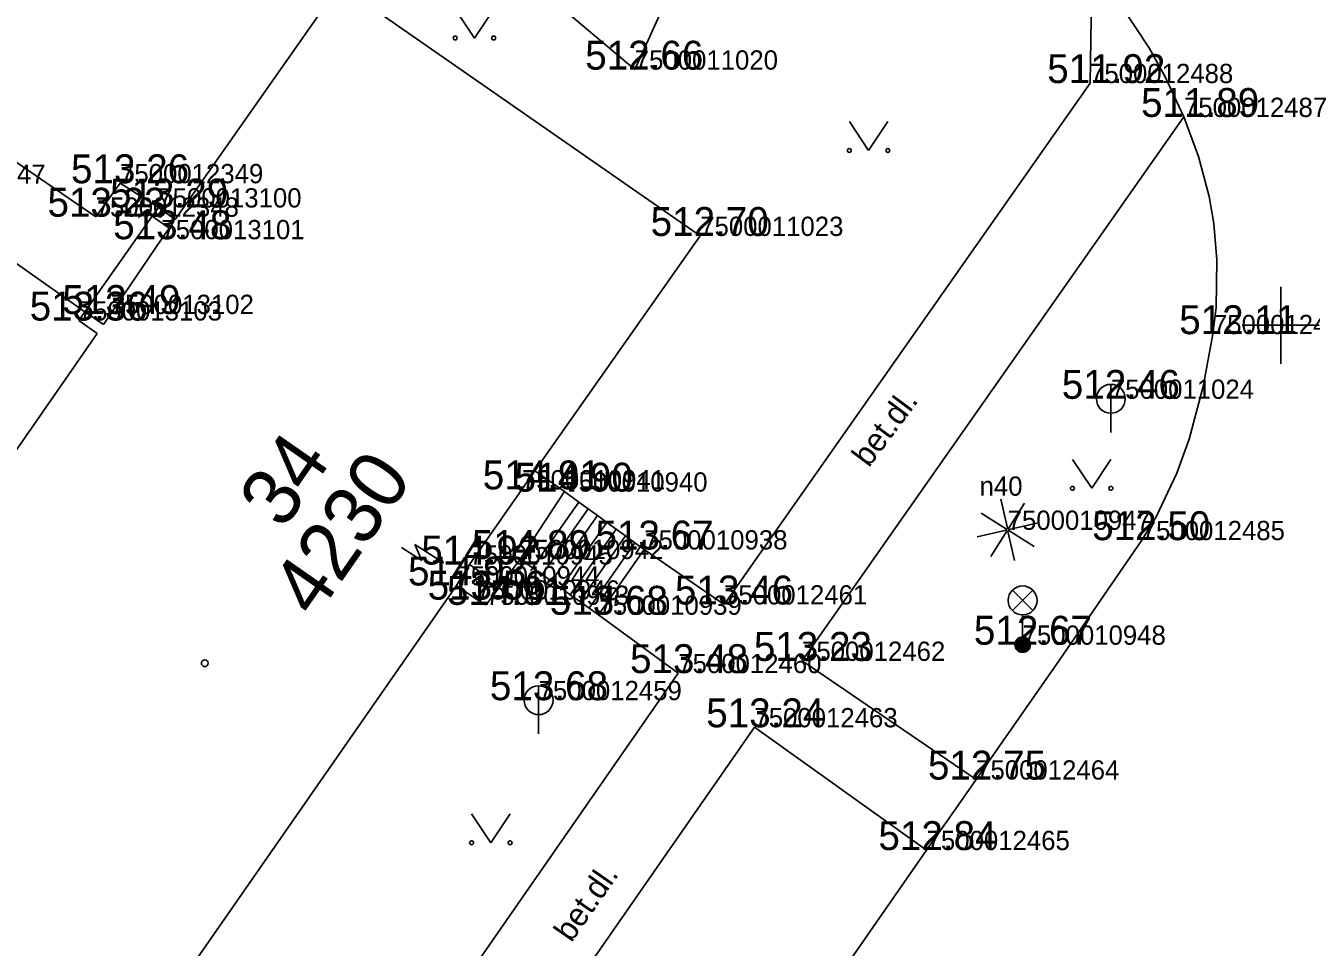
# Model space of a CAD drawing. Extents: x -669251 to -668549, y -1128351 to -1127698.
# Drawn here: x -668932.59 to -668899.21, y -1127916.15 to -1127892.22 of the extents above; entities that cross this region are included whole.
import ezdxf

# ---------------------------------------------------------------- set-up
doc = ezdxf.new("R2010")
doc.units = 0
for name, color, linetype in [('Vrstva 1', 7, 'Continuous'), ('Vrstva 10', 7, 'Continuous'), ('Vrstva 11', 7, 'Continuous'), ('Vrstva 14', 7, 'Continuous'), ('Vrstva 2', 7, 'Continuous'), ('Vrstva 22', 7, 'Continuous'), ('Vrstva 24', 7, 'Continuous'), ('Vrstva 27', 7, 'Continuous'), ('Vrstva 3', 7, 'Continuous'), ('Vrstva 33', 7, 'Continuous'), ('Vrstva 36', 7, 'Continuous'), ('Vrstva 40', 7, 'Continuous'), ('Vrstva 43', 7, 'Continuous'), ('Vrstva 44', 7, 'Continuous'), ('Vrstva 47', 7, 'Continuous'), ('Vrstva 5', 7, 'Continuous'), ('Vrstva 58', 7, 'Continuous'), ('Vrstva 6', 7, 'Continuous'), ('Vrstva 61', 7, 'Continuous')]:
    doc.layers.add(name, color=color, linetype=linetype)

msp = doc.modelspace()

# ---------------------------------------------------------------- linework, layer by layer
at = {"layer": 'Vrstva 1'}
for p, q in [((-668916.774, -1127893.365), (-668916.774, -1127893.365)), ((-668904.952, -1127893.714), (-668904.952, -1127893.714)), ((-668902.513, -1127894.594), (-668902.513, -1127894.594)), ((-668930.14, -1127896.315), (-668930.14, -1127896.315)), ((-668929.146, -1127896.944), (-668929.146, -1127896.944)), ((-668930.773, -1127897.183), (-668930.773, -1127897.183)), ((-668929.067, -1127897.768), (-668929.067, -1127897.768)), ((-668915.075, -1127897.683), (-668915.075, -1127897.683)), ((-668930.384, -1127899.709), (-668930.384, -1127899.709)), ((-668931.213, -1127899.879), (-668931.213, -1127899.879)), ((-668901.763, -1127900.232), (-668901.763, -1127900.232)), ((-668904.412, -1127901.911), (-668904.412, -1127901.911)), ((-668919.705, -1127904.262), (-668919.705, -1127904.262)), ((-668918.603, -1127904.32), (-668918.603, -1127904.32)), ((-668907.091, -1127905.313), (-668907.091, -1127905.313)), ((-668916.528, -1127905.823), (-668916.528, -1127905.823)), ((-668903.61, -1127905.58), (-668903.61, -1127905.58)), ((-668919.751, -1127906.071), (-668919.751, -1127906.071)), ((-668921.064, -1127906.213), (-668921.064, -1127906.213)), ((-668921.408, -1127906.757), (-668921.408, -1127906.757)), ((-668920.879, -1127907.124), (-668920.879, -1127907.124)), ((-668920.637, -1127907.26), (-668920.637, -1127907.26)), ((-668914.457, -1127907.25), (-668914.457, -1127907.25)), ((-668917.715, -1127907.517), (-668917.715, -1127907.517)), ((-668906.703, -1127908.295), (-668906.703, -1127908.295)), ((-668912.43, -1127908.715), (-668912.43, -1127908.715)), ((-668915.645, -1127909.032), (-668915.645, -1127909.032)), ((-668919.271, -1127909.735), (-668919.271, -1127909.735)), ((-668913.667, -1127910.439), (-668913.667, -1127910.439)), ((-668907.91, -1127911.796), (-668907.91, -1127911.796)), ((-668909.196, -1127913.626), (-668909.196, -1127913.626))]:
    msp.add_line(p, q, dxfattribs=at)
at = {"layer": 'Vrstva 10'}
for p, q in [((-668941.646, -1127889.728), (-668930.773, -1127897.183)), ((-668904.952, -1127893.714), (-668904.901, -1127890.785)), ((-668914.457, -1127907.25), (-668904.952, -1127893.714)), ((-668902.513, -1127894.594), (-668912.43, -1127908.715)), ((-668931.053, -1127899.649), (-668935.793, -1127896.328)), ((-668930.773, -1127897.183), (-668930.14, -1127896.315)), ((-668930.14, -1127896.315), (-668929.146, -1127896.944)), ((-668916.528, -1127905.823), (-668914.457, -1127907.25)), ((-668915.645, -1127909.032), (-668917.715, -1127907.517)), ((-668912.43, -1127908.715), (-668907.91, -1127911.796)), ((-668924.639, -1127921.96), (-668915.645, -1127909.032)), ((-668922.666, -1127923.376), (-668913.667, -1127910.439)), ((-668913.667, -1127910.439), (-668909.196, -1127913.626))]:
    msp.add_line(p, q, dxfattribs=at)
msp.add_lwpolyline([(-668919.399, -1127928.356), (-668918.777, -1127927.452), (-668918.155, -1127926.549), (-668913.684, -1127920.082), (-668909.196, -1127913.626), (-668908.554, -1127912.71), (-668907.91, -1127911.796), (-668905.751, -1127908.702), (-668903.61, -1127905.58), (-668903.236, -1127904.974), (-668902.699, -1127903.845), (-668902.381, -1127902.958), (-668902.019, -1127901.594), (-668901.763, -1127900.232), (-668901.68, -1127899.538), (-668901.657, -1127898.3), (-668901.741, -1127897.363), (-668901.861, -1127896.66), (-668902.133, -1127895.616), (-668902.513, -1127894.594), (-668903.003, -1127893.553), (-668903.409, -1127892.816), (-668904.098, -1127891.771)], dxfattribs=at)
at = {"layer": 'Vrstva 11'}
for p, q in [((-668919.367, -1127903.782), (-668918.603, -1127904.32)), ((-668919.751, -1127906.071), (-668918.603, -1127904.32)), ((-668918.603, -1127904.32), (-668918.229, -1127904.591)), ((-668918.229, -1127904.591), (-668919.427, -1127906.301)), ((-668917.986, -1127904.767), (-668919.182, -1127906.475)), ((-668918.229, -1127904.591), (-668917.986, -1127904.767)), ((-668917.986, -1127904.767), (-668917.743, -1127904.943)), ((-668917.743, -1127904.943), (-668918.938, -1127906.648)), ((-668917.5, -1127905.119), (-668918.693, -1127906.822)), ((-668917.743, -1127904.943), (-668917.5, -1127905.119)), ((-668917.5, -1127905.119), (-668917.257, -1127905.295)), ((-668917.257, -1127905.295), (-668918.449, -1127906.996)), ((-668917.014, -1127905.471), (-668918.204, -1127907.17)), ((-668917.257, -1127905.295), (-668917.014, -1127905.471)), ((-668917.014, -1127905.471), (-668916.771, -1127905.647)), ((-668916.771, -1127905.647), (-668917.96, -1127907.343)), ((-668916.528, -1127905.823), (-668917.715, -1127907.517)), ((-668916.771, -1127905.647), (-668916.528, -1127905.823)), ((-668919.751, -1127906.071), (-668920.637, -1127907.26)), ((-668919.427, -1127906.301), (-668919.751, -1127906.071)), ((-668919.182, -1127906.475), (-668919.427, -1127906.301)), ((-668918.938, -1127906.648), (-668919.182, -1127906.475)), ((-668920.879, -1127907.124), (-668921.408, -1127906.757)), ((-668918.693, -1127906.822), (-668918.938, -1127906.648)), ((-668918.449, -1127906.996), (-668918.693, -1127906.822)), ((-668920.637, -1127907.26), (-668920.879, -1127907.124)), ((-668918.204, -1127907.17), (-668918.449, -1127906.996)), ((-668917.96, -1127907.343), (-668918.204, -1127907.17)), ((-668917.715, -1127907.517), (-668917.96, -1127907.343))]:
    msp.add_line(p, q, dxfattribs=at)
at = {"layer": 'Vrstva 14'}
for p, q in [((-668912.918, -1127884.819), (-668916.774, -1127893.365)), ((-668916.774, -1127893.365), (-668923.628, -1127887.567))]:
    msp.add_line(p, q, dxfattribs=at)
at = {"layer": 'Vrstva 22'}
for p, q in [((-668907.099, -1127905.273), (-668907.271, -1127904.519)), ((-668906.657, -1127904.623), (-668907.071, -1127905.279)), ((-668907.125, -1127905.293), (-668907.781, -1127904.879)), ((-668907.051, -1127905.305), (-668906.297, -1127905.133)), ((-668907.885, -1127905.493), (-668907.131, -1127905.321)), ((-668907.111, -1127905.347), (-668907.525, -1127906.003)), ((-668907.083, -1127905.353), (-668906.911, -1127906.107)), ((-668906.401, -1127905.747), (-668907.057, -1127905.333))]:
    msp.add_line(p, q, dxfattribs=at)
msp.add_circle((-668907.091, -1127905.313), 0.04, dxfattribs=at)
at = {"layer": 'Vrstva 24'}
for p, q in [((-668922.829, -1127905.774), (-668922.3, -1127906.109)), ((-668922.3, -1127906.109), (-668922.483, -1127905.697)), ((-668922.483, -1127905.697), (-668921.743, -1127906.165)), ((-668922.009, -1127906.127), (-668921.743, -1127906.165)), ((-668921.743, -1127906.165), (-668921.892, -1127905.941)), ((-668921.064, -1127906.213), (-668920.536, -1127906.581)), ((-668920.879, -1127907.124), (-668920.536, -1127906.581))]:
    msp.add_line(p, q, dxfattribs=at)
at = {"layer": 'Vrstva 27'}
for p, q in [((-668904.412, -1127901.536), (-668904.412, -1127902.786)), ((-668919.271, -1127909.36), (-668919.271, -1127910.61))]:
    msp.add_line(p, q, dxfattribs=at)
for centre in [(-668904.412, -1127901.911), (-668919.271, -1127909.735)]:
    msp.add_circle(centre, 0.375, dxfattribs=at)
at = {"layer": 'Vrstva 33'}
for p, q in [((-668906.968, -1127906.88), (-668906.438, -1127907.41)), ((-668906.968, -1127907.41), (-668906.438, -1127906.88)), ((-668906.703, -1127908.295), (-668906.703, -1127907.52))]:
    msp.add_line(p, q, dxfattribs=at)
for centre, radius in [((-668906.703, -1127907.145), 0.375), ((-668906.703, -1127908.295), 0.2), ((-668906.703, -1127908.295), 0.18), ((-668906.703, -1127908.295), 0.16), ((-668906.703, -1127908.295), 0.14), ((-668906.703, -1127908.295), 0.12), ((-668906.703, -1127908.295), 0.1), ((-668906.703, -1127908.295), 0.08), ((-668906.703, -1127908.295), 0.06), ((-668906.703, -1127908.295), 0.04), ((-668906.703, -1127908.295), 0.02)]:
    msp.add_circle(centre, radius, dxfattribs=at)
at = {"layer": 'Vrstva 36'}
for p, q in [((-668921.438, -1127891.794), (-668920.938, -1127892.544)), ((-668920.938, -1127892.544), (-668920.438, -1127891.794)), ((-668911.202, -1127894.714), (-668910.702, -1127895.464)), ((-668910.702, -1127895.464), (-668910.202, -1127894.714)), ((-668905.41, -1127903.485), (-668904.91, -1127904.235)), ((-668904.91, -1127904.235), (-668904.41, -1127903.485)), ((-668921.012, -1127912.686), (-668920.512, -1127913.436)), ((-668920.512, -1127913.436), (-668920.012, -1127912.686))]:
    msp.add_line(p, q, dxfattribs=at)
for centre in [(-668921.438, -1127892.544), (-668920.438, -1127892.544), (-668911.203, -1127895.464), (-668910.203, -1127895.464), (-668905.41, -1127904.235), (-668904.41, -1127904.235), (-668921.012, -1127913.436), (-668920.012, -1127913.436)]:
    msp.add_circle(centre, 0.05, dxfattribs=at)
at = {"layer": 'Vrstva 5'}
for p, q in [((-668924.438, -1127891.175), (-668928.706, -1127897.253)), ((-668915.075, -1127897.683), (-668924.438, -1127891.175)), ((-668929.307, -1127897.173), (-668929.146, -1127896.944)), ((-668928.706, -1127897.253), (-668929.146, -1127896.944)), ((-668929.307, -1127897.173), (-668931.053, -1127899.649)), ((-668928.866, -1127897.482), (-668929.307, -1127897.173)), ((-668928.866, -1127897.482), (-668929.067, -1127897.768)), ((-668919.367, -1127903.782), (-668915.075, -1127897.683)), ((-668931.213, -1127899.879), (-668931.053, -1127899.649)), ((-668930.574, -1127899.982), (-668931.053, -1127899.649)), ((-668930.384, -1127899.709), (-668930.574, -1127899.982)), ((-668930.734, -1127900.212), (-668931.213, -1127899.879)), ((-668930.734, -1127900.212), (-668938.966, -1127912.052)), ((-668919.705, -1127904.262), (-668919.367, -1127903.782)), ((-668921.408, -1127906.757), (-668921.064, -1127906.213)), ((-668929.604, -1127918.534), (-668921.408, -1127906.757))]:
    msp.add_line(p, q, dxfattribs=at)
at = {"layer": 'Vrstva 58'}
msp.add_circle((-668927.942, -1127908.776), 0.0875, dxfattribs=at)
at = {"layer": 'Vrstva 6'}
for p, q in [((-668929.067, -1127897.768), (-668930.384, -1127899.709)), ((-668921.064, -1127906.213), (-668919.705, -1127904.262))]:
    msp.add_line(p, q, dxfattribs=at)
at = {"layer": 'Vrstva 61'}
for p, q in [((-668900, -1127899), (-668900, -1127901)), ((-668901, -1127900), (-668899, -1127900))]:
    msp.add_line(p, q, dxfattribs=at)

# ---------------------------------------------------------------- texts
at = {"layer": 'Vrstva 2'}
for s, p in [('7500011020', (-668916.774, -1127893.365)), ('7500012488', (-668904.952, -1127893.714)), ('7500012487', (-668902.513, -1127894.594)), ('7500012349', (-668930.14, -1127896.315)), ('7500012347', (-668935.793, -1127896.328)), ('7500013100', (-668929.146, -1127896.944)), ('7500012348', (-668930.773, -1127897.183)), ('7500013101', (-668929.067, -1127897.768)), ('7500011023', (-668915.075, -1127897.683)), ('7500013103', (-668931.213, -1127899.879)), ('7500013102', (-668930.384, -1127899.709)), ('7500012486', (-668901.763, -1127900.232)), ('7500011024', (-668904.412, -1127901.911)), ('7500010941', (-668919.705, -1127904.262)), ('7500010940', (-668918.603, -1127904.32)), ('7500010947', (-668907.091, -1127905.313)), ('7500012485', (-668903.61, -1127905.58)), ('7500010938', (-668916.528, -1127905.823)), ('7500010945', (-668921.064, -1127906.213)), ('7500010942', (-668919.751, -1127906.071)), ('7500010944', (-668921.408, -1127906.757)), ('7500010946', (-668920.879, -1127907.124)), ('7500010943', (-668920.637, -1127907.26)), ('7500012461', (-668914.457, -1127907.25)), ('7500010939', (-668917.715, -1127907.517)), ('7500010948', (-668906.703, -1127908.295)), ('7500012462', (-668912.43, -1127908.715)), ('7500012460', (-668915.645, -1127909.032)), ('7500012459', (-668919.271, -1127909.735)), ('7500012463', (-668913.667, -1127910.439)), ('7500012464', (-668907.91, -1127911.796)), ('7500012465', (-668909.196, -1127913.626))]:
    msp.add_text(s, height=0.5, dxfattribs=at).set_placement(p)
at = {"layer": 'Vrstva 3'}
for s, p in [('512.66 ', (-668918.062, -1127893.365)), ('511.92 ', (-668906.064, -1127893.714)), ('511.89 ', (-668903.627, -1127894.594)), ('513.26 ', (-668931.414, -1127896.315)), ('513.23 ', (-668932.025, -1127897.183)), ('513.29 ', (-668930.401, -1127896.944)), ('513.48 ', (-668930.319, -1127897.768)), ('512.70 ', (-668916.363, -1127897.683)), ('513.36 ', (-668932.487, -1127899.879)), ('513.49 ', (-668931.639, -1127899.709)), ('512.11 ', (-668902.637, -1127900.232)), ('512.46 ', (-668905.686, -1127901.911)), ('514.91 ', (-668920.722, -1127904.262)), ('514.90 ', (-668919.893, -1127904.32)), ('512.50 ', (-668904.898, -1127905.58)), ('513.67 ', (-668917.794, -1127905.823)), ('514.92 ', (-668922.318, -1127906.213)), ('514.89 ', (-668921.006, -1127906.071)), ('514.93 ', (-668922.662, -1127906.757)), ('513.56 ', (-668922.153, -1127907.124)), ('513.46 ', (-668915.731, -1127907.25)), ('514.91 ', (-668921.654, -1127907.26)), ('513.68 ', (-668918.981, -1127907.517)), ('512.67 ', (-668907.969, -1127908.295)), ('513.23 ', (-668913.682, -1127908.715)), ('513.48 ', (-668916.897, -1127909.032)), ('513.68 ', (-668920.537, -1127909.735)), ('513.24 ', (-668914.919, -1127910.439)), ('512.75 ', (-668909.162, -1127911.796)), ('512.84 ', (-668910.448, -1127913.626))]:
    msp.add_text(s, height=0.75, dxfattribs=at).set_placement(p)
at = {"layer": 'Vrstva 40'}
for rotation, p in [(53.2593, (-668910.697, -1127903.714)), (55.1775, (-668918.421, -1127916.047))]:
    msp.add_text('bet.dl.', height=0.6, rotation=rotation, dxfattribs=at).set_placement(p)
at = {"layer": 'Vrstva 43'}
msp.add_text('4230', height=1.5, rotation=55.1655, dxfattribs=at).set_placement((-668925.07, -1127907.642))
at = {"layer": 'Vrstva 44'}
msp.add_text('34', height=1.5, rotation=55.1655, dxfattribs=at).set_placement((-668925.905, -1127905.34))
at = {"layer": 'Vrstva 47'}
msp.add_text('n40', height=0.5, dxfattribs=at).set_placement((-668907.821, -1127904.427))

doc.saveas('drawing.dxf')
